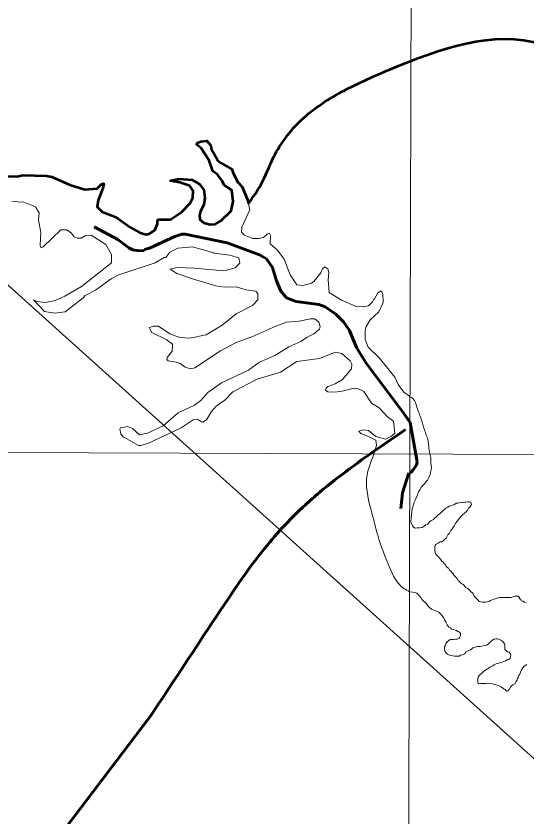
# Model space of a CAD drawing. Extents: x 553962 to 842807, y 8883888 to 9032388.
# Drawn here: x 800743 to 801632, y 9015512 to 9016905 of the extents above; entities that cross this region are included whole.
import ezdxf

# ---------------------------------------------------------------- set-up
doc = ezdxf.new("R2010")
doc.units = 0
doc.header["$LTSCALE"] = 200
doc.linetypes.add('LONG_DASH_SHORT_DASH', pattern=[9.9, 6, -1.2, 1.5, -1.2])
for name, color, linetype, lineweight in [('1', 7, 'Continuous', 13), ('23', 7, 'Continuous', 13), ('25', 7, 'Continuous', 13), ('28', 7, 'Continuous', 53), ('30', 7, 'Continuous', 35), ('7', 7, 'LONG_DASH_SHORT_DASH', 60), ('8', 7, 'Continuous', 13)]:
    doc.layers.add(name, color=color, linetype=linetype, lineweight=lineweight)

msp = doc.modelspace()

# ---------------------------------------------------------------- linework, layer by layer
at = {"layer": '1'}
msp.add_line((796984.6, 9016158.7), (833753.3, 9016026.3), dxfattribs=at)
msp.add_lwpolyline([(801452.6, 9024360.6), (801429.6, 9016142.7), (801407.9, 9008800.8)], dxfattribs=at)
at = {"layer": '23'}
for points in [[(801428.6, 9016243.3), (801419.2, 9016250.4), (801409.2, 9016263.8), (801403.3, 9016276.2), (801376.4, 9016309.7), (801356.9, 9016328.4), (801351.8, 9016342), (801351.4, 9016356.7), (801352.8, 9016363.2), (801360.2, 9016376.3), (801375.4, 9016390.2), (801382.9, 9016406.1), (801382.3, 9016421.5), (801379.3, 9016426.6), (801373.9, 9016422.9), (801368.1, 9016412.8), (801366.8, 9016411.4), (801364.3, 9016407.5), (801357.5, 9016400.7), (801348.2, 9016398.5), (801336.1, 9016399.6), (801310.2, 9016410.5), (801288.6, 9016423.8), (801287.3, 9016445.5), (801288.3, 9016458.3), (801286.3, 9016464.7), (801281.2, 9016468.2), (801277.3, 9016464.8), (801274.5, 9016457.9), (801262.3, 9016442.9), (801257.8, 9016439.7), (801243.2, 9016435.8), (801232.3, 9016436.9), (801221, 9016454.4), (801210.7, 9016481.7), (801199.1, 9016497.2), (801186.2, 9016508.7), (801186.6, 9016523.1), (801185.1, 9016526.7), (801184.6, 9016526.9), (801181, 9016525.5), (801174.7, 9016519.3), (801165.8, 9016517.5), (801156.1, 9016517.8), (801141.3, 9016523.5), (801136.3, 9016528.5), (801136.6, 9016537.6), (801150.7, 9016567.8), (801147.8, 9016580.7)], [(801432.4, 9016037.1), (801433, 9016041.3), (801433.3, 9016047.2), (801435.6, 9016054.3), (801436.9, 9016058.9), (801439.2, 9016063.4), (801441.8, 9016068.3), (801442.5, 9016071.2), (801444.7, 9016076.5), (801446.7, 9016080.4), (801450, 9016085.2), (801453.2, 9016088.8), (801455.5, 9016091.1), (801457.1, 9016094), (801460.1, 9016097.3), (801462.7, 9016101.5), (801464.6, 9016106.7), (801465.3, 9016110.3), (801466.6, 9016114.9), (801467.2, 9016119.4), (801466.2, 9016125.3), (801466.2, 9016127.8), (801466.2, 9016129.8), (801466.2, 9016132.8), (801466, 9016135.8), (801465.5, 9016139.4), (801464.8, 9016141.4), (801464, 9016142.5)], [(801532, 9015906.4), (801530.5, 9015908.4), (801527.2, 9015910.4), (801524.5, 9015912.2), (801522.8, 9015915.2), (801520, 9015916.5), (801517.8, 9015918), (801516.1, 9015920.7), (801513.8, 9015922.5), (801512.3, 9015924.8), (801510.9, 9015926.8), (801509.1, 9015929), (801506.9, 9015931.1), (801504.7, 9015933.8), (801502.9, 9015935.8), (801501.2, 9015937.9), (801498.7, 9015940.4), (801497, 9015943.6), (801494, 9015945.7), (801492, 9015947.9), (801491.3, 9015949.9), (801489.3, 9015952), (801487.3, 9015954.2), (801485.1, 9015956.2), (801483.1, 9015959.3), (801481.3, 9015961.3), (801479.6, 9015963.3), (801476.4, 9015966.6), (801474.4, 9015968.6), (801473.7, 9015971.1), (801473, 9015975.1), (801472.7, 9015978.8), (801472.8, 9015981.1), (801473.8, 9015983.3), (801475.5, 9015985.6), (801478.6, 9015987.3), (801482.3, 9015989.6), (801485.1, 9015989.5), (801487.3, 9015991.5), (801489.8, 9015993.5), (801492.6, 9015996), (801493.9, 9015998.5), (801495.7, 9016002), (801498.2, 9016004.2), (801499, 9016006.5), (801500.2, 9016008.7), (801502.5, 9016011), (801506.4, 9016017.7), (801509.6, 9016022.5), (801514.2, 9016028.7), (801517.8, 9016033.4), (801521.8, 9016037.1), (801524.3, 9016039.1), (801528.1, 9016042.6), (801529.8, 9016044.8), (801531.9, 9016048), (801533.9, 9016050.3), (801536.9, 9016054.8), (801535.7, 9016058), (801533.5, 9016059.1), (801530.2, 9016059.1), (801527.2, 9016058.8), (801525.2, 9016058.6), (801521.4, 9016058.4), (801519.4, 9016057.9), (801516.2, 9016057.4), (801513.2, 9016056.9), (801510.4, 9016056.7), (801507.2, 9016054.7), (801503.6, 9016053.5), (801500.6, 9016052.2), (801497.9, 9016051.5), (801495.9, 9016050), (801492.3, 9016048.3), (801490.3, 9016046.8), (801486.1, 9016043.3), (801486.1, 9016043.3), (801482.8, 9016039.7), (801482.8, 9016039.7), (801478, 9016035.8), (801475, 9016033.2), (801475, 9016033.2), (801472.4, 9016030.6), (801470.5, 9016028.3), (801465.9, 9016026.3), (801463.3, 9016024.1), (801460.7, 9016020.5), (801456.5, 9016019.2), (801454.2, 9016016.9), (801450.6, 9016014.9), (801446.4, 9016014.3), (801442.3, 9016014.1), (801438.6, 9016013.6), (801438.6, 9016013.6), (801435.6, 9016015.3), (801434, 9016017.9), (801434, 9016017.9), (801432, 9016022.1), (801431.4, 9016025.3), (801432, 9016030.9), (801432.4, 9016037.1)], [(801632.3, 9015883.4), (801629.1, 9015884.9), (801626.3, 9015886.2), (801623.6, 9015887), (801622.6, 9015889), (801620.6, 9015891), (801620.2, 9015893), (801618.2, 9015895.3), (801616.2, 9015895), (801612.9, 9015894.8), (801610.9, 9015894.3), (801608.9, 9015893.8), (801605.9, 9015892.8), (801603.9, 9015892.9), (801600.6, 9015892.9), (801597.6, 9015892.9), (801595.4, 9015892.9), (801593.1, 9015892.9), (801591.1, 9015893), (801588.9, 9015892.7), (801586.1, 9015892.5), (801584.1, 9015892), (801581.1, 9015891.3), (801578.4, 9015890.3), (801575.3, 9015889.6), (801573.1, 9015888.8), (801569.8, 9015887.3), (801567.6, 9015885.8), (801564.1, 9015885.1), (801562.1, 9015884.9), (801558.8, 9015884.9), (801556.8, 9015884.9), (801553.3, 9015885.4), (801550.3, 9015885.7), (801548.6, 9015888), (801545.6, 9015891.2), (801543.1, 9015893.3), (801541.4, 9015895.3), (801540.2, 9015898.3), (801538.7, 9015900.6), (801535.7, 9015902.6), (801534.5, 9015904.6), (801532, 9015906.4)]]:
    msp.add_lwpolyline(points, dxfattribs=at)
for points in [[(801147.8, 9016580.7), (801169.5, 9016610.9), (801192.7, 9016660.4), (801240.2, 9016723.8), (801315.6, 9016775.6), (801394.8, 9016812.2), (801659.9, 9016855.6), (801696.1, 9016841.4)], [(801464, 9016142.5), (801462.4, 9016156.5), (801461.2, 9016165.1), (801454.9, 9016184.6), (801449.2, 9016203), (801441.7, 9016224.2), (801434.8, 9016239.1), (801428.6, 9016243.3)]]:
    msp.add_spline(points, degree=3, dxfattribs=at)
at = {"layer": '25'}
for points in [[(801428.6, 9016243.3), (801419.2, 9016250.4), (801409.2, 9016263.8), (801403.3, 9016276.2), (801376.4, 9016309.7), (801356.9, 9016328.4), (801351.8, 9016342), (801351.4, 9016356.7), (801352.8, 9016363.2), (801360.2, 9016376.3), (801375.4, 9016390.2), (801382.9, 9016406.1), (801382.3, 9016421.5), (801379.3, 9016426.6), (801373.9, 9016422.9), (801368.1, 9016412.8), (801366.8, 9016411.4), (801364.3, 9016407.5), (801357.5, 9016400.7), (801348.2, 9016398.5), (801336.1, 9016399.6), (801310.2, 9016410.5), (801288.6, 9016423.8), (801287.3, 9016445.5), (801288.3, 9016458.3), (801286.3, 9016464.7), (801281.2, 9016468.2), (801277.3, 9016464.8), (801274.5, 9016457.9), (801262.3, 9016442.9), (801257.8, 9016439.7), (801243.2, 9016435.8), (801232.3, 9016436.9), (801221, 9016454.4), (801210.7, 9016481.7), (801199.1, 9016497.2), (801186.2, 9016508.7), (801186.6, 9016523.1), (801185.1, 9016526.7), (801184.6, 9016526.9), (801181, 9016525.5), (801174.7, 9016519.3), (801165.8, 9016517.5), (801156.1, 9016517.8), (801141.3, 9016523.5), (801136.3, 9016528.5), (801136.6, 9016537.6), (801150.7, 9016567.8), (801147.1, 9016583.9), (801137.1, 9016607.7), (801129.5, 9016615.7), (801121.3, 9016631.2), (801119.5, 9016638.7), (801100.6, 9016648.9), (801095, 9016653.8), (801083.3, 9016674.6), (801082.9, 9016679.7), (801075.6, 9016688), (801065.2, 9016686.4), (801059.6, 9016684.1), (801057.6, 9016681.2), (801065.8, 9016674.8), (801079.5, 9016653.8), (801085.9, 9016635), (801094.4, 9016629.1)], [(800942.7, 9016537), (800917.9, 9016555.1), (800893.4, 9016564.2), (800884.5, 9016573.1), (800886.3, 9016584.5), (800894.7, 9016605.3), (800896.4, 9016613.2), (800895.6, 9016613.4), (800891.8, 9016611.9), (800884.6, 9016605), (800862.9, 9016602.8), (800836.8, 9016610.9), (800805.4, 9016625), (800796.5, 9016626.6), (800755, 9016628.2), (800745.2, 9016625.6), (800722.7, 9016626.1)], [(801094.4, 9016629.1), (801102.3, 9016618.3), (801105.8, 9016610.8), (801119, 9016601.7), (801121.7, 9016582.3), (801118.3, 9016565.7), (801099.5, 9016548), (801090.1, 9016542.8), (801081.6, 9016542.1), (801070.4, 9016545.1), (801063.7, 9016551), (801062.9, 9016558.1), (801064.6, 9016565.2), (801070.7, 9016576.6), (801072.5, 9016588.5), (801070.7, 9016602.6), (801063, 9016612.5), (801050.4, 9016619.8), (801027.6, 9016621.6), (801012.9, 9016619), (801012.2, 9016618.3), (801028.4, 9016615.3), (801046.1, 9016609.3), (801051.7, 9016600.5), (801051.5, 9016588.6), (801046.4, 9016579.5), (801031.8, 9016563.8), (801012.5, 9016551.1), (800990.7, 9016551.1), (800989.7, 9016548.6), (800989.9, 9016543.5), (800985, 9016532.5), (800975.2, 9016525.7), (800969.2, 9016524.7), (800958.2, 9016528.1), (800942.7, 9016537)], [(800735.7, 9016582.1), (800756.8, 9016580.9), (800777.4, 9016573), (800783.3, 9016562.3), (800782.3, 9016549.5), (800786.5, 9016528.9), (800785.2, 9016505.5), (800786.9, 9016501.3), (800790.8, 9016503.2), (800821.3, 9016532.6), (800831.4, 9016532.8), (800839.1, 9016527.4), (800844.8, 9016520.5), (800849.9, 9016518.3), (800856.5, 9016518.3), (800863.7, 9016522.6), (800873.9, 9016523.6), (800900, 9016507.5), (800909.7, 9016490), (800909.7, 9016475.4)], [(800909.7, 9016475.4), (800857.1, 9016434.4), (800828.2, 9016417.4), (800811.2, 9016410), (800794, 9016406.2), (800779.9, 9016408.3), (800773.4, 9016411.2), (800793, 9016390.9), (800810.6, 9016387.8), (800828.8, 9016390.3), (800860.2, 9016414.5), (800863.7, 9016418.7), (800881.9, 9016427.6), (800909.2, 9016447.6), (800922.3, 9016454.6), (800985.7, 9016475.6), (801001.5, 9016484.9), (801004.2, 9016484.9), (801011.1, 9016494.2), (801025.1, 9016501.1), (801050.7, 9016503), (801087.9, 9016493), (801088, 9016492), (801115.8, 9016488.6), (801131.3, 9016483.9), (801133.4, 9016474.8), (801125.2, 9016466.8), (801105.1, 9016461.2), (801053.4, 9016466.2)], [(801053.4, 9016466.2), (801023.5, 9016467.5), (801011.9, 9016464.3), (801023.5, 9016457), (801052.6, 9016447), (801091.3, 9016435.5), (801106.6, 9016433.1), (801127, 9016433.8), (801144.3, 9016428.2), (801161.2, 9016426), (801164.4, 9016421.3), (801164.5, 9016411.2), (801155.5, 9016401.2), (801126.6, 9016386.7), (801102.7, 9016366.6), (801074.4, 9016349.9), (801046, 9016344), (801028.8, 9016345.5), (801011, 9016351.7), (800991.3, 9016365.1), (800982, 9016365.3), (800975.8, 9016362.9), (800976.3, 9016360.2), (800979.8, 9016354.2), (801004.6, 9016342), (801015.8, 9016333.5), (801015.1, 9016321.6), (801006.7, 9016310.7), (801006, 9016307.2), (801008.6, 9016305), (801022.1, 9016302.6), (801029.5, 9016300.3), (801038, 9016293.7), (801047.3, 9016290.6), (801054.9, 9016292.5), (801099.4, 9016322.1), (801127, 9016336.8), (801154.2, 9016346.6), (801196.1, 9016365.4), (801214.5, 9016372), (801236.4, 9016373.7), (801256.1, 9016377.7), (801264.1, 9016377.7), (801270.8, 9016371.8), (801273, 9016364.6), (801272.1, 9016359.8), (801262.1, 9016352), (801249.2, 9016345.6), (801239.3, 9016338.7), (801218.4, 9016329.1), (801194.2, 9016313.9), (801167.5, 9016302.3), (801148.2, 9016288.7), (801101.3, 9016266.3), (801077.4, 9016249.6), (801065.4, 9016235.6), (801054.3, 9016227.7), (801025.6, 9016214.5), (800999.5, 9016191.4), (800972.2, 9016178.6), (800958.2, 9016175.8), (800946.3, 9016186.8), (800937.3, 9016190.6), (800925.1, 9016188.3), (800924.1, 9016185.9)], [(800924.1, 9016185.9), (800925.8, 9016177.7), (800930.6, 9016172), (800936.4, 9016168.8), (800956.6, 9016157.2), (800960.5, 9016157.2), (800974.2, 9016161.6), (801030.8, 9016188), (801051.6, 9016202.1), (801059.7, 9016203.1), (801066.5, 9016198.7), (801068.9, 9016198.1), (801075.1, 9016201.8), (801084, 9016216.5), (801091.8, 9016225.6), (801107, 9016236.1), (801121, 9016250.9), (801163.4, 9016273), (801204.2, 9016284.8), (801232.4, 9016303.8), (801272.1, 9016309), (801300.1, 9016319.7), (801310.7, 9016317.3), (801325.7, 9016304.7), (801328.1, 9016298.7), (801327.8, 9016290.7), (801312.2, 9016272), (801299.5, 9016264.8), (801286.5, 9016260), (801283.6, 9016257.3), (801282.4, 9016253.9), (801286.8, 9016250.9), (801298.1, 9016250.1), (801311.5, 9016251.7), (801332.4, 9016257.4), (801339.7, 9016256)], [(801339.7, 9016256), (801349.2, 9016251.3), (801362.4, 9016230.9), (801376, 9016222.9), (801390.2, 9016207.5), (801401, 9016199.5), (801403, 9016178.9), (801397.2, 9016173.8), (801386.8, 9016168.5), (801370, 9016172.9), (801357.4, 9016183.2), (801348.9, 9016184.9), (801340.5, 9016182.2), (801344, 9016178), (801357.6, 9016172.9), (801370.1, 9016166.8), (801371.1, 9016157.3), (801366.8, 9016142.3)], [(801432.4, 9016037.1), (801433, 9016041.3), (801433.3, 9016047.2), (801435.6, 9016054.3), (801436.9, 9016058.9), (801439.2, 9016063.4), (801441.8, 9016068.3), (801442.5, 9016071.2), (801444.7, 9016076.5), (801446.7, 9016080.4), (801450, 9016085.2), (801453.2, 9016088.8), (801455.5, 9016091.1), (801457.1, 9016094), (801460.1, 9016097.3), (801462.7, 9016101.5), (801464.6, 9016106.7), (801465.3, 9016110.3), (801466.6, 9016114.9), (801467.2, 9016119.4), (801466.2, 9016125.3), (801466.2, 9016127.8), (801466.2, 9016129.8), (801466.2, 9016132.8), (801466, 9016135.8), (801465.5, 9016139.4), (801464.8, 9016141.4), (801464, 9016142.5)], [(801532, 9015906.4), (801530.5, 9015908.4), (801527.2, 9015910.4), (801524.5, 9015912.2), (801522.8, 9015915.2), (801520, 9015916.5), (801517.8, 9015918), (801516.1, 9015920.7), (801513.8, 9015922.5), (801512.3, 9015924.8), (801510.9, 9015926.8), (801509.1, 9015929), (801506.9, 9015931.1), (801504.7, 9015933.8), (801502.9, 9015935.8), (801501.2, 9015937.9), (801498.7, 9015940.4), (801497, 9015943.6), (801494, 9015945.7), (801492, 9015947.9), (801491.3, 9015949.9), (801489.3, 9015952), (801487.3, 9015954.2), (801485.1, 9015956.2), (801483.1, 9015959.3), (801481.3, 9015961.3), (801479.6, 9015963.3), (801476.4, 9015966.6), (801474.4, 9015968.6), (801473.7, 9015971.1), (801473, 9015975.1), (801472.7, 9015978.8), (801472.8, 9015981.1), (801473.8, 9015983.3), (801475.5, 9015985.6), (801478.6, 9015987.3), (801482.3, 9015989.6), (801485.1, 9015989.5), (801487.3, 9015991.5), (801489.8, 9015993.5), (801492.6, 9015996), (801493.9, 9015998.5), (801495.7, 9016002), (801498.2, 9016004.2), (801499, 9016006.5), (801500.2, 9016008.7), (801502.5, 9016011), (801506.4, 9016017.7), (801509.6, 9016022.5), (801514.2, 9016028.7), (801517.8, 9016033.4), (801521.8, 9016037.1), (801524.3, 9016039.1), (801528.1, 9016042.6), (801529.8, 9016044.8), (801531.9, 9016048), (801533.9, 9016050.3), (801536.9, 9016054.8), (801535.7, 9016058), (801533.5, 9016059.1), (801530.2, 9016059.1), (801527.2, 9016058.8), (801525.2, 9016058.6), (801521.4, 9016058.4), (801519.4, 9016057.9), (801516.2, 9016057.4), (801513.2, 9016056.9), (801510.4, 9016056.7), (801507.2, 9016054.7), (801503.6, 9016053.5), (801500.6, 9016052.2), (801497.9, 9016051.5), (801495.9, 9016050), (801492.3, 9016048.3), (801490.3, 9016046.8), (801486.1, 9016043.3), (801486.1, 9016043.3), (801482.8, 9016039.7), (801482.8, 9016039.7), (801478, 9016035.8), (801475, 9016033.2), (801475, 9016033.2), (801472.4, 9016030.6), (801470.5, 9016028.3), (801465.9, 9016026.3), (801463.3, 9016024.1), (801460.7, 9016020.5), (801456.5, 9016019.2), (801454.2, 9016016.9), (801450.6, 9016014.9), (801446.4, 9016014.3), (801442.3, 9016014.1), (801438.6, 9016013.6), (801438.6, 9016013.6), (801435.6, 9016015.3), (801434, 9016017.9), (801434, 9016017.9), (801432, 9016022.1), (801431.4, 9016025.3), (801432, 9016030.9), (801432.4, 9016037.1)], [(801428.8, 9015902.9), (801434.7, 9015902.2), (801438.1, 9015901.5), (801441.6, 9015900.1), (801444.7, 9015897.4), (801446.2, 9015894.9), (801448.5, 9015893), (801450, 9015890.3), (801450, 9015890.3), (801452.9, 9015886.9), (801452.9, 9015886.9), (801455, 9015885), (801457.4, 9015882.9), (801459.1, 9015880.9), (801461.4, 9015877.4), (801463.8, 9015875.1), (801467.3, 9015872.5), (801467.3, 9015872.5), (801472.6, 9015870.1), (801475.8, 9015868.8), (801479.8, 9015867), (801483, 9015864.2), (801484.5, 9015862.2), (801486.2, 9015860.2), (801488.7, 9015856.7), (801490, 9015853.7), (801491.9, 9015850.4), (801492.7, 9015848.4), (801494.4, 9015844.9), (801497.6, 9015841.1), (801500.1, 9015840.1), (801501.8, 9015837.6), (801505.3, 9015836.8), (801508.6, 9015835.8), (801510.8, 9015835.3), (801513.1, 9015833.8), (801515.3, 9015833.2), (801517.5, 9015830), (801517.5, 9015827.7), (801517, 9015825), (801516.2, 9015822.5), (801514.5, 9015821.1), (801512.1, 9015820.4), (801508.8, 9015820.1), (801506.2, 9015819.5), (801503.2, 9015819.6), (801499.7, 9015819.6), (801497.4, 9015818.1), (801494.2, 9015815.4), (801492.1, 9015811.9), (801491.3, 9015809.7), (801490, 9015806.6), (801489.7, 9015802.9), (801490.6, 9015799.5), (801492.3, 9015797.1), (801495, 9015794.1), (801498.5, 9015792.5), (801500.7, 9015791.8), (801504.5, 9015791), (801507.5, 9015790.7), (801512, 9015790.7), (801515.7, 9015790.9), (801517.7, 9015792.2), (801521, 9015792.9), (801524.8, 9015794.9), (801527.5, 9015798.1), (801531.3, 9015799.8), (801535.1, 9015801.8), (801537.3, 9015803.6), (801539.3, 9015805.3), (801541.4, 9015805.8), (801543.4, 9015806.3), (801545.6, 9015806.8), (801547.6, 9015807.5), (801551.4, 9015807.7), (801555.1, 9015808.2), (801558.9, 9015808.9), (801562.7, 9015809.9), (801565.9, 9015811.6), (801568.2, 9015813.9), (801570.2, 9015815.6), (801573.7, 9015818.6), (801575.7, 9015820.1), (801579.5, 9015820.8), (801582, 9015820.8), (801584.7, 9015820.2), (801588.1, 9015818.2), (801591.2, 9015816.1), (801594.3, 9015812.3), (801594.3, 9015812.3), (801594.9, 9015810.2), (801594.9, 9015806.7), (801594.9, 9015804.7), (801595.1, 9015802.2), (801597.1, 9015800.2), (801599.3, 9015798.4), (801602.3, 9015797.4), (801604.4, 9015795.2), (801605.5, 9015792.6), (801604.8, 9015789.8), (801604, 9015786.8)], [(801632.3, 9015883.4), (801629.1, 9015884.9), (801626.3, 9015886.2), (801623.6, 9015887), (801622.6, 9015889), (801620.6, 9015891), (801620.2, 9015893), (801618.2, 9015895.3), (801616.2, 9015895), (801612.9, 9015894.8), (801610.9, 9015894.3), (801608.9, 9015893.8), (801605.9, 9015892.8), (801603.9, 9015892.9), (801600.6, 9015892.9), (801597.6, 9015892.9), (801595.4, 9015892.9), (801593.1, 9015892.9), (801591.1, 9015893), (801588.9, 9015892.7), (801586.1, 9015892.5), (801584.1, 9015892), (801581.1, 9015891.3), (801578.4, 9015890.3), (801575.3, 9015889.6), (801573.1, 9015888.8), (801569.8, 9015887.3), (801567.6, 9015885.8), (801564.1, 9015885.1), (801562.1, 9015884.9), (801558.8, 9015884.9), (801556.8, 9015884.9), (801553.3, 9015885.4), (801550.3, 9015885.7), (801548.6, 9015888), (801545.6, 9015891.2), (801543.1, 9015893.3), (801541.4, 9015895.3), (801540.2, 9015898.3), (801538.7, 9015900.6), (801535.7, 9015902.6), (801534.5, 9015904.6), (801532, 9015906.4)], [(801604, 9015786.8), (801602, 9015784.6), (801599.2, 9015784.4), (801596.2, 9015782.4), (801592.9, 9015781.4), (801590.2, 9015780.4), (801587.2, 9015779.4), (801584.2, 9015778.2), (801579.7, 9015777.2), (801576.4, 9015775.8), (801574.1, 9015773.8), (801570.1, 9015772), (801568.1, 9015770.6), (801564.8, 9015768.8), (801562.8, 9015767.3), (801560.1, 9015765.6), (801557, 9015763.1), (801554.2, 9015760.6), (801550.3, 9015757.1), (801548.7, 9015754.1), (801547.9, 9015750.9), (801547.9, 9015750.9), (801547.9, 9015746.1), (801548.5, 9015742.4)], [(801548.5, 9015742.4), (801552.6, 9015742.8), (801557.8, 9015743), (801562.2, 9015742.8), (801567.1, 9015743.5), (801571.7, 9015742.8), (801576.2, 9015741.5), (801579.4, 9015740.5), (801581.6, 9015740), (801585.3, 9015738.9), (801585.3, 9015738.9), (801588.5, 9015737.2), (801590.9, 9015735.5), (801592.9, 9015734), (801595.4, 9015732.7), (801596.5, 9015730.7), (801598.3, 9015729.9), (801600.2, 9015730.4), (801602.2, 9015732.7), (801604.8, 9015736.7), (801606.8, 9015738.9), (801608.8, 9015740.7), (801612.6, 9015742.6), (801614.8, 9015746.4), (801616.6, 9015749.6), (801616.9, 9015751.6), (801618.9, 9015754.9), (801619.2, 9015756.9), (801620.9, 9015759.1), (801622.2, 9015762.6), (801623.2, 9015765.6), (801625, 9015768.8), (801628, 9015772.6), (801630.1, 9015774.6), (801633.3, 9015776.3)]]:
    msp.add_lwpolyline(points, dxfattribs=at)
for points in [[(801464, 9016142.5), (801462.4, 9016156.5), (801461.2, 9016165.1), (801454.9, 9016184.6), (801449.2, 9016203), (801441.7, 9016224.2), (801434.8, 9016239.1), (801428.6, 9016243.3)], [(801366.8, 9016142.3), (801354.1, 9016100), (801363.3, 9016039.9), (801373.5, 9016001.1), (801393.8, 9015945.6), (801418.8, 9015908.6), (801428.8, 9015902.9)]]:
    msp.add_spline(points, degree=3, dxfattribs=at)
at = {"layer": '28'}
for points in [[(801094.4, 9016629.1), (801085.9, 9016635), (801079.5, 9016653.8), (801065.8, 9016674.8), (801057.6, 9016681.2), (801059.6, 9016684.1), (801065.2, 9016686.4), (801075.6, 9016688), (801082.9, 9016679.7), (801083.3, 9016674.6), (801095, 9016653.8), (801100.6, 9016648.9), (801119.5, 9016638.7), (801121.3, 9016631.2), (801129.5, 9016615.7), (801137.1, 9016607.7), (801147.1, 9016583.9), (801148, 9016579.7), (801148.8, 9016579.8)], [(800722.7, 9016626.1), (800745.2, 9016625.6), (800755, 9016628.2), (800796.5, 9016626.6), (800805.4, 9016625), (800836.8, 9016610.9), (800862.9, 9016602.8), (800884.6, 9016605), (800891.8, 9016611.9), (800895.6, 9016613.4), (800896.4, 9016613.2), (800894.7, 9016605.3), (800886.3, 9016584.5), (800884.5, 9016573.1), (800893.4, 9016564.2), (800917.9, 9016555.1), (800942.7, 9016537)], [(800942.7, 9016537), (800958.2, 9016528.1), (800969.2, 9016524.7), (800975.2, 9016525.7), (800985, 9016532.5), (800989.9, 9016543.5), (800989.7, 9016548.6), (800990.7, 9016551.1), (801012.5, 9016551.1), (801031.8, 9016563.8), (801046.4, 9016579.5), (801051.5, 9016588.6), (801051.7, 9016600.5), (801046.1, 9016609.3), (801028.4, 9016615.3), (801012.2, 9016618.3), (801012.9, 9016619), (801027.6, 9016621.6), (801050.4, 9016619.8), (801063, 9016612.5), (801070.7, 9016602.6), (801072.5, 9016588.5), (801070.7, 9016576.6), (801064.6, 9016565.2), (801062.9, 9016558.1), (801063.7, 9016551), (801070.4, 9016545.1), (801081.6, 9016542.1), (801090.1, 9016542.8), (801099.5, 9016548), (801118.3, 9016565.7), (801121.7, 9016582.3), (801119, 9016601.7), (801105.8, 9016610.8), (801102.3, 9016618.3), (801094.4, 9016629.1)]]:
    msp.add_lwpolyline(points, dxfattribs=at)
msp.add_spline([(801148.8, 9016579.8), (801169.5, 9016610.9), (801192.7, 9016660.4), (801240.2, 9016723.8), (801315.6, 9016775.6), (801394.8, 9016812.2), (801659.9, 9016855.6), (801696.1, 9016841.4)], degree=3, dxfattribs=at)
at = {"layer": '30'}
msp.add_spline([(801149.8, 9016581.2), (801169.5, 9016610.9), (801192.7, 9016660.4), (801240.2, 9016723.8), (801315.6, 9016775.6), (801394.8, 9016812.2), (801659.9, 9016855.6), (801696.1, 9016841.4)], degree=3, dxfattribs=at)
at = {"layer": '7'}
for points in [[(800879.2, 9016537.9), (800920.8, 9016515.8), (800939.6, 9016501.3), (800946.8, 9016498.3), (800958, 9016496.4), (800966.4, 9016497), (800967.1, 9016498.5), (800975.8, 9016500.7), (801019.8, 9016521.4), (801031.9, 9016525.1), (801038, 9016525.3), (801111.1, 9016510), (801167.3, 9016489.2), (801179.4, 9016482.1), (801190, 9016467.4), (801197.1, 9016443.9), (801204.5, 9016426.1), (801214.6, 9016414.7), (801231.4, 9016408.1), (801270.6, 9016402.8), (801281.8, 9016398.9), (801300.5, 9016385.9), (801313.8, 9016372.5), (801324, 9016357.6), (801336.6, 9016327.9), (801353.2, 9016300.9), (801416.3, 9016217.1), (801429.7, 9016197.2)], [(801429.7, 9016197.2), (801442.3, 9016129.2), (801440.8, 9016123.2), (801438, 9016119), (801435, 9016115.2), (801431.7, 9016111), (801429.5, 9016109.2)], [(801414, 9016047.9), (801416.9, 9016075), (801427.7, 9016109.8)], [(800978.6, 9015687.7), (800692.2, 9015310.8), (800551.8, 9014959.7), (800586.9, 9014807.6), (800692.2, 9014760.8), (800844.2, 9014831), (800867.6, 9014585.2), (800563.5, 9014491.6), (800317.9, 9014292.6), (800072.2, 9013450), (800037.1, 9012900), (800259.4, 9012525.5), (800475.8, 9012285.6), (800382.2, 9011911.1), (800007.9, 9011536.6)]]:
    msp.add_lwpolyline(points, dxfattribs=at)
msp.add_spline([(801421.9, 9016185.2), (801211.5, 9016018.7), (801083.3, 9015846.2), (800978.6, 9015687.7)], degree=3, dxfattribs=at)
at = {"layer": '8'}
msp.add_lwpolyline([(804625.4, 9014595.8), (803750.6, 9014473.3), (802573.6, 9015450.5), (801697.7, 9015565.4), (800316.5, 9016807.2), (799695.4, 9016754.7), (799170.5, 9017069.8), (798680.5, 9016623.4), (798540.6, 9016781), (798334.3, 9016747), (798588.4, 9017146.4), (798720.6, 9018160.8), (799528.9, 9018579), (800064.8, 9019630.5), (801540.4, 9020111), (803188, 9022060.7), (803271.6, 9022924.2)], dxfattribs=at)

doc.saveas('drawing.dxf')
